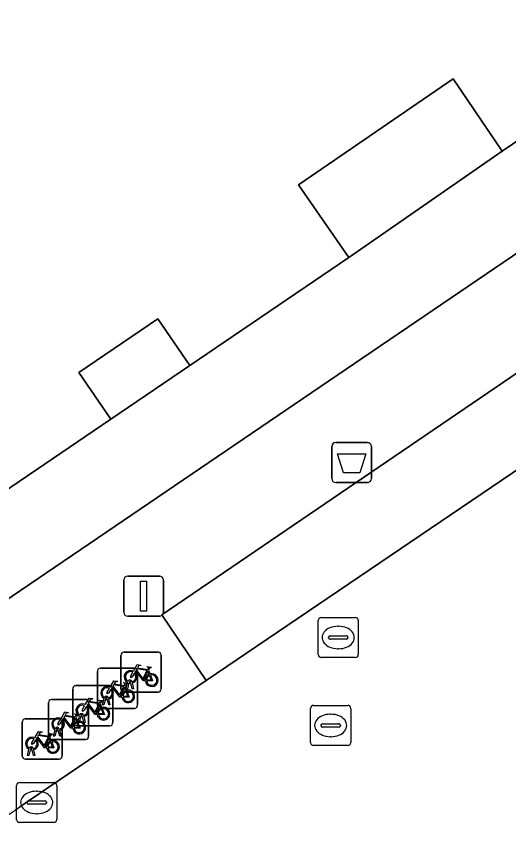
# Model space of a CAD drawing. Extents: x 160030 to 160839, y 385325 to 386450.
# Drawn here: x 160280.79 to 160293.06, y 385987.88 to 386008.65 of the extents above; entities that cross this region are included whole.
import ezdxf

# ---------------------------------------------------------------- set-up
doc = ezdxf.new("R2010")
doc.units = 0
for name, color, linetype in [('IMGEO_Afvalbak', 7, 'Continuous'), ('IMGEO_Fietsenrek', 7, 'Continuous'), ('IMGEO_Kolk', 7, 'Continuous'), ('IMGEO_Lichtmast', 7, 'Continuous'), ('IMGEO_Pand', 7, 'Continuous'), ('IMGEO_Parkeervlak_open', 7, 'Continuous'), ('IMGEO_Rijbaan_lokaal_open', 7, 'Continuous'), ('IMGEO_Rioolput', 7, 'Continuous'), ('IMGEO_Voetpad_open', 7, 'Continuous')]:
    doc.layers.add(name, color=color, linetype=linetype)

msp = doc.modelspace()

# ---------------------------------------------------------------- linework, layer by layer
at = {"layer": 'IMGEO_Afvalbak'}
for p, q in [((160288.754, 385998.028), (160289.544, 385998.028)), ((160289.544, 385998.028), (160288.754, 385998.028)), ((160288.654, 385997.128), (160288.654, 385997.928)), ((160288.654, 385997.928), (160288.654, 385997.128)), ((160289.644, 385997.928), (160289.644, 385997.128)), ((160289.644, 385997.128), (160289.644, 385997.928)), ((160289.544, 385997.028), (160288.754, 385997.028)), ((160288.754, 385997.028), (160289.544, 385997.028))]:
    msp.add_line(p, q, dxfattribs=at)
msp.add_lwpolyline([(160288.797, 385997.742), (160289.501, 385997.742), (160289.352, 385997.272), (160288.946, 385997.272), (160288.797, 385997.742)], dxfattribs=at)
for centre, start, end in [((160288.754, 385997.928), 90, 180), ((160288.754, 385997.928), 90, 180), ((160289.544, 385997.928), 0, 90), ((160289.544, 385997.928), 360, 90), ((160288.754, 385997.128), 180, 270), ((160288.754, 385997.128), 180, 270), ((160289.544, 385997.128), 270, 0), ((160289.544, 385997.128), 270, 0)]:
    msp.add_arc(centre, 0.1, start, end, dxfattribs=at)
at = {"layer": 'IMGEO_Fietsenrek'}
for p, q in [((160283.396, 385991.875), (160283.396, 385992.716)), ((160283.396, 385992.716), (160283.396, 385991.875)), ((160283.471, 385992.8), (160284.312, 385992.8)), ((160284.312, 385992.8), (160283.471, 385992.8)), ((160284.396, 385992.725), (160284.396, 385991.884)), ((160284.396, 385991.884), (160284.396, 385992.725)), ((160282.81, 385991.472), (160282.81, 385992.313)), ((160282.81, 385992.313), (160282.81, 385991.472)), ((160282.885, 385992.397), (160283.726, 385992.397)), ((160283.726, 385992.397), (160282.885, 385992.397)), ((160283.81, 385992.322), (160283.81, 385991.481)), ((160283.81, 385991.481), (160283.81, 385992.322)), ((160284.083, 385992.349), (160284.119, 385992.254)), ((160283.523, 385991.884), (160283.562, 385992.044)), ((160283.592, 385992.032), (160283.557, 385991.884)), ((160283.634, 385992.056), (160283.633, 385992.06)), ((160283.675, 385991.884), (160283.641, 385992.026)), ((160283.665, 385992.067), (160283.666, 385992.06)), ((160283.673, 385992.03), (160283.708, 385991.884)), ((160282.192, 385991.038), (160282.192, 385991.879)), ((160282.192, 385991.879), (160282.192, 385991.038)), ((160282.267, 385991.963), (160283.108, 385991.963)), ((160283.108, 385991.963), (160282.267, 385991.963)), ((160283.192, 385991.888), (160283.192, 385991.047)), ((160283.192, 385991.047), (160283.192, 385991.888)), ((160284.321, 385991.8), (160283.48, 385991.8)), ((160283.48, 385991.8), (160284.321, 385991.8)), ((160283.497, 385991.946), (160283.533, 385991.851)), ((160283.557, 385991.884), (160283.523, 385991.884)), ((160283.708, 385991.884), (160283.675, 385991.884)), ((160281.663, 385991.618), (160282.504, 385991.618)), ((160282.504, 385991.618), (160281.663, 385991.618)), ((160282.937, 385991.481), (160282.976, 385991.641)), ((160283.006, 385991.629), (160282.971, 385991.481)), ((160283.048, 385991.653), (160283.047, 385991.657)), ((160283.089, 385991.481), (160283.055, 385991.623)), ((160283.079, 385991.664), (160283.08, 385991.657)), ((160283.087, 385991.627), (160283.122, 385991.481)), ((160281.588, 385990.693), (160281.588, 385991.534)), ((160281.588, 385991.534), (160281.588, 385990.693)), ((160282.588, 385991.543), (160282.588, 385990.702)), ((160282.588, 385990.702), (160282.588, 385991.543)), ((160282.879, 385991.512), (160282.915, 385991.417)), ((160283.735, 385991.397), (160282.894, 385991.397)), ((160282.894, 385991.397), (160283.735, 385991.397)), ((160282.971, 385991.481), (160282.937, 385991.481)), ((160283.122, 385991.481), (160283.089, 385991.481)), ((160282.275, 385991.167), (160282.311, 385991.072)), ((160282.319, 385991.047), (160282.358, 385991.207)), ((160282.388, 385991.195), (160282.353, 385991.047)), ((160282.43, 385991.219), (160282.429, 385991.223)), ((160282.471, 385991.047), (160282.437, 385991.189)), ((160282.461, 385991.23), (160282.462, 385991.223)), ((160282.469, 385991.193), (160282.504, 385991.047)), ((160280.933, 385990.208), (160280.933, 385991.049)), ((160280.933, 385991.049), (160280.933, 385990.208)), ((160281.008, 385991.133), (160281.849, 385991.133)), ((160281.849, 385991.133), (160281.008, 385991.133)), ((160281.933, 385991.058), (160281.933, 385990.217)), ((160281.933, 385990.217), (160281.933, 385991.058)), ((160283.117, 385990.963), (160282.276, 385990.963)), ((160282.276, 385990.963), (160283.117, 385990.963)), ((160282.353, 385991.047), (160282.319, 385991.047)), ((160282.504, 385991.047), (160282.471, 385991.047)), ((160281.715, 385990.702), (160281.754, 385990.862)), ((160281.784, 385990.85), (160281.749, 385990.702)), ((160281.826, 385990.874), (160281.825, 385990.878)), ((160281.867, 385990.702), (160281.833, 385990.844)), ((160281.857, 385990.885), (160281.858, 385990.878)), ((160281.865, 385990.848), (160281.9, 385990.702)), ((160281.62, 385990.682), (160281.656, 385990.587)), ((160282.513, 385990.618), (160281.672, 385990.618)), ((160281.672, 385990.618), (160282.513, 385990.618)), ((160281.749, 385990.702), (160281.715, 385990.702)), ((160281.9, 385990.702), (160281.867, 385990.702)), ((160281.06, 385990.217), (160281.099, 385990.377)), ((160281.129, 385990.365), (160281.094, 385990.217)), ((160281.171, 385990.389), (160281.17, 385990.393)), ((160281.212, 385990.217), (160281.178, 385990.359)), ((160281.202, 385990.4), (160281.203, 385990.393)), ((160281.21, 385990.363), (160281.245, 385990.217)), ((160281.858, 385990.133), (160281.017, 385990.133)), ((160281.017, 385990.133), (160281.858, 385990.133)), ((160281.094, 385990.217), (160281.06, 385990.217)), ((160281.245, 385990.217), (160281.212, 385990.217))]:
    msp.add_line(p, q, dxfattribs=at)
for points in [[(160283.709, 385992.326), (160283.804, 385992.49), (160283.89, 385992.476), (160283.892, 385992.467), (160283.836, 385992.456), (160283.809, 385992.411), (160284.065, 385992.37)], [(160284.065, 385992.37), (160284.09, 385992.419), (160284.084, 385992.423), (160284.061, 385992.427), (160284.049, 385992.434), (160284.048, 385992.437), (160284.05, 385992.442), (160284.145, 385992.427), (160284.147, 385992.417), (160284.137, 385992.404), (160284.125, 385992.398), (160284.111, 385992.404), (160284.083, 385992.349)], [(160283.73, 385992.274), (160283.678, 385992.184), (160283.638, 385992.159), (160283.639, 385992.206), (160283.694, 385992.3)], [(160284.005, 385992.082), (160283.955, 385992.082), (160283.764, 385992.333), (160283.745, 385992.301)], [(160284.052, 385992.345), (160283.795, 385992.386), (160283.778, 385992.357), (160283.945, 385992.137), (160284.052, 385992.345)], [(160284.1, 385992.247), (160284.07, 385992.324), (160283.961, 385992.106), (160284.004, 385992.106)], [(160284.034, 385992.106), (160284.154, 385992.105), (160284.11, 385992.219)], [(160284.13, 385992.226), (160284.185, 385992.081), (160284.035, 385992.081)], [(160283.123, 385991.923), (160283.218, 385992.087), (160283.304, 385992.073), (160283.306, 385992.064), (160283.25, 385992.053), (160283.223, 385992.008), (160283.479, 385991.967)], [(160283.479, 385991.967), (160283.504, 385992.016), (160283.498, 385992.02), (160283.475, 385992.024), (160283.463, 385992.031), (160283.462, 385992.034), (160283.464, 385992.039), (160283.559, 385992.024), (160283.561, 385992.014), (160283.551, 385992.001), (160283.539, 385991.995), (160283.525, 385992.001), (160283.497, 385991.946)], [(160283.144, 385991.871), (160283.092, 385991.781), (160283.052, 385991.756), (160283.053, 385991.803), (160283.108, 385991.897)], [(160283.419, 385991.679), (160283.369, 385991.679), (160283.178, 385991.93), (160283.159, 385991.898)], [(160283.466, 385991.942), (160283.209, 385991.983), (160283.192, 385991.954), (160283.359, 385991.734), (160283.466, 385991.942)], [(160283.514, 385991.844), (160283.484, 385991.921), (160283.375, 385991.703), (160283.418, 385991.703)], [(160283.448, 385991.703), (160283.568, 385991.702), (160283.524, 385991.816)], [(160283.544, 385991.823), (160283.599, 385991.678), (160283.449, 385991.678)], [(160282.505, 385991.489), (160282.6, 385991.653), (160282.686, 385991.639), (160282.688, 385991.63), (160282.632, 385991.619), (160282.605, 385991.574), (160282.861, 385991.533)], [(160282.861, 385991.533), (160282.886, 385991.582), (160282.88, 385991.586), (160282.857, 385991.59), (160282.845, 385991.597), (160282.844, 385991.6), (160282.846, 385991.605), (160282.941, 385991.59), (160282.943, 385991.58), (160282.933, 385991.567), (160282.921, 385991.561), (160282.907, 385991.567), (160282.879, 385991.512)], [(160282.526, 385991.437), (160282.474, 385991.347), (160282.434, 385991.322), (160282.435, 385991.369), (160282.49, 385991.463)], [(160282.801, 385991.245), (160282.751, 385991.245), (160282.56, 385991.496), (160282.541, 385991.464)], [(160282.848, 385991.508), (160282.591, 385991.549), (160282.574, 385991.52), (160282.741, 385991.3), (160282.848, 385991.508)], [(160282.896, 385991.41), (160282.866, 385991.487), (160282.757, 385991.269), (160282.8, 385991.269)], [(160282.83, 385991.269), (160282.95, 385991.268), (160282.906, 385991.382)], [(160282.926, 385991.389), (160282.981, 385991.244), (160282.831, 385991.244)], [(160281.901, 385991.144), (160281.996, 385991.308), (160282.082, 385991.294), (160282.084, 385991.285), (160282.028, 385991.274), (160282.001, 385991.229), (160282.257, 385991.188)], [(160282.244, 385991.163), (160281.987, 385991.204), (160281.97, 385991.175), (160282.137, 385990.955), (160282.244, 385991.163)], [(160282.257, 385991.188), (160282.282, 385991.237), (160282.276, 385991.241), (160282.253, 385991.245), (160282.241, 385991.252), (160282.24, 385991.255), (160282.242, 385991.26), (160282.337, 385991.245), (160282.339, 385991.235), (160282.329, 385991.222), (160282.317, 385991.216), (160282.303, 385991.222), (160282.275, 385991.167)], [(160281.922, 385991.092), (160281.87, 385991.002), (160281.83, 385990.977), (160281.831, 385991.024), (160281.886, 385991.118)], [(160282.197, 385990.9), (160282.147, 385990.9), (160281.956, 385991.151), (160281.937, 385991.119)], [(160282.292, 385991.065), (160282.262, 385991.142), (160282.153, 385990.924), (160282.196, 385990.924)], [(160282.226, 385990.924), (160282.346, 385990.923), (160282.302, 385991.037)], [(160282.322, 385991.044), (160282.377, 385990.899), (160282.227, 385990.899)], [(160281.246, 385990.659), (160281.341, 385990.823), (160281.427, 385990.809), (160281.429, 385990.8), (160281.373, 385990.789), (160281.346, 385990.744), (160281.602, 385990.703)], [(160281.602, 385990.703), (160281.627, 385990.752), (160281.621, 385990.756), (160281.598, 385990.76), (160281.586, 385990.767), (160281.585, 385990.77), (160281.587, 385990.775), (160281.682, 385990.76), (160281.684, 385990.75), (160281.674, 385990.737), (160281.662, 385990.731), (160281.648, 385990.737), (160281.62, 385990.682)], [(160281.267, 385990.607), (160281.215, 385990.517), (160281.175, 385990.492), (160281.176, 385990.539), (160281.231, 385990.633)], [(160281.542, 385990.415), (160281.492, 385990.415), (160281.301, 385990.666), (160281.282, 385990.634)], [(160281.589, 385990.678), (160281.332, 385990.719), (160281.315, 385990.69), (160281.482, 385990.47), (160281.589, 385990.678)], [(160281.637, 385990.58), (160281.607, 385990.657), (160281.498, 385990.439), (160281.541, 385990.439)], [(160281.571, 385990.439), (160281.691, 385990.438), (160281.647, 385990.552)], [(160281.667, 385990.559), (160281.722, 385990.414), (160281.572, 385990.414)]]:
    msp.add_lwpolyline(points, dxfattribs=at)
for centre, radius, start, end in [((160283.474, 385992.722), 0.0779, 92.4484, 184.2845), ((160283.474, 385992.722), 0.0779, 92.4484, 184.2845), ((160284.318, 385992.722), 0.0779, 2.4484, 94.2845), ((160284.318, 385992.722), 0.0779, 2.4484, 94.2845), ((160282.888, 385992.319), 0.0779, 92.4484, 184.2845), ((160282.888, 385992.319), 0.0779, 92.4484, 184.2845), ((160283.636, 385992.185), 0.159, 62.6766, 242.1369), ((160283.636, 385992.185), 0.129, 63.3192, 238.903), ((160283.636, 385992.185), 0.129, 283.6043, 43.4302), ((160283.636, 385992.185), 0.159, 283.5766, 46.6042), ((160283.732, 385992.319), 0.0779, 2.4484, 94.2845), ((160283.732, 385992.319), 0.0779, 2.4484, 94.2845), ((160284.163, 385992.101), 0.159, 113.3408, 178.3217), ((160284.163, 385992.101), 0.159, 187.0065, 105.7708), ((160284.163, 385992.101), 0.129, 113.923, 177.9556), ((160284.163, 385992.101), 0.129, 188.6715, 104.5883), ((160283.616, 385992.056), 0.0499, 12.8025, 158.6934), ((160283.636, 385992.185), 0.159, 253.9967, 271.7867), ((160283.616, 385992.056), 0.0174, 12.8025, 163.4502), ((160283.636, 385992.185), 0.129, 253.415, 269.0204), ((160282.27, 385991.885), 0.0779, 92.4484, 184.2845), ((160282.27, 385991.885), 0.0779, 92.4484, 184.2845), ((160283.05, 385991.782), 0.159, 62.6766, 242.1369), ((160283.05, 385991.782), 0.129, 63.3192, 238.903), ((160283.05, 385991.782), 0.129, 283.6043, 43.4302), ((160283.05, 385991.782), 0.159, 283.5766, 46.6042), ((160283.114, 385991.885), 0.0779, 2.4484, 94.2845), ((160283.114, 385991.885), 0.0779, 2.4484, 94.2845), ((160283.474, 385991.878), 0.0779, 182.4484, 274.2845), ((160283.474, 385991.878), 0.0779, 182.4484, 274.2845), ((160283.577, 385991.698), 0.159, 113.3408, 178.3217), ((160283.577, 385991.698), 0.159, 187.0065, 105.7708), ((160283.577, 385991.698), 0.129, 113.923, 177.9556), ((160283.577, 385991.698), 0.129, 188.6715, 104.5883), ((160284.318, 385991.878), 0.0779, 272.4484, 4.2845), ((160284.318, 385991.878), 0.0779, 272.4484, 4.2845), ((160281.666, 385991.54), 0.0779, 92.4484, 184.2845), ((160281.666, 385991.54), 0.0779, 92.4484, 184.2845), ((160282.51, 385991.54), 0.0779, 2.4484, 94.2845), ((160282.51, 385991.54), 0.0779, 2.4484, 94.2845), ((160283.03, 385991.653), 0.0499, 12.8025, 158.6934), ((160283.05, 385991.782), 0.159, 253.9967, 271.7867), ((160283.03, 385991.653), 0.0174, 12.8025, 163.4502), ((160283.05, 385991.782), 0.129, 253.415, 269.0204), ((160282.432, 385991.348), 0.159, 62.6766, 242.1369), ((160282.432, 385991.348), 0.129, 63.3192, 238.903), ((160282.432, 385991.348), 0.129, 283.6043, 43.4302), ((160282.432, 385991.348), 0.159, 283.5766, 46.6042), ((160282.959, 385991.264), 0.159, 113.3408, 178.3217), ((160282.959, 385991.264), 0.159, 187.0065, 105.7708), ((160282.888, 385991.475), 0.0779, 182.4484, 274.2845), ((160282.888, 385991.475), 0.0779, 182.4484, 274.2845), ((160282.959, 385991.264), 0.129, 113.923, 177.9556), ((160282.959, 385991.264), 0.129, 188.6715, 104.5883), ((160283.732, 385991.475), 0.0779, 272.4484, 4.2845), ((160283.732, 385991.475), 0.0779, 272.4484, 4.2845), ((160282.412, 385991.219), 0.0499, 12.8025, 158.6934), ((160282.432, 385991.348), 0.159, 253.9967, 271.7867), ((160282.412, 385991.219), 0.0174, 12.8025, 163.4502), ((160282.432, 385991.348), 0.129, 253.415, 269.0204), ((160281.011, 385991.055), 0.0779, 92.4484, 184.2845), ((160281.011, 385991.055), 0.0779, 92.4484, 184.2845), ((160281.828, 385991.003), 0.159, 62.6766, 242.1369), ((160281.828, 385991.003), 0.129, 63.3192, 238.903), ((160281.855, 385991.055), 0.0779, 2.4484, 94.2845), ((160281.855, 385991.055), 0.0779, 2.4484, 94.2845), ((160281.828, 385991.003), 0.129, 283.6043, 43.4302), ((160281.828, 385991.003), 0.159, 283.5766, 46.6042), ((160282.27, 385991.041), 0.0779, 182.4484, 274.2845), ((160282.27, 385991.041), 0.0779, 182.4484, 274.2845), ((160282.355, 385990.919), 0.159, 113.3408, 178.3217), ((160282.355, 385990.919), 0.159, 187.0065, 105.7708), ((160282.355, 385990.919), 0.129, 113.923, 177.9556), ((160282.355, 385990.919), 0.129, 188.6715, 104.5883), ((160283.114, 385991.041), 0.0779, 272.4484, 4.2845), ((160283.114, 385991.041), 0.0779, 272.4484, 4.2845), ((160281.808, 385990.874), 0.0499, 12.8025, 158.6934), ((160281.828, 385991.003), 0.159, 253.9967, 271.7867), ((160281.808, 385990.874), 0.0174, 12.8025, 163.4502), ((160281.828, 385991.003), 0.129, 253.415, 269.0204), ((160281.173, 385990.518), 0.159, 62.6766, 242.1369), ((160281.173, 385990.518), 0.129, 63.3192, 238.903), ((160281.173, 385990.518), 0.129, 283.6043, 43.4302), ((160281.173, 385990.518), 0.159, 283.5766, 46.6042), ((160281.7, 385990.434), 0.159, 113.3408, 178.3217), ((160281.7, 385990.434), 0.159, 187.0065, 105.7708), ((160281.7, 385990.434), 0.129, 113.923, 177.9556), ((160281.7, 385990.434), 0.129, 188.6715, 104.5883), ((160281.666, 385990.696), 0.0779, 182.4484, 274.2845), ((160281.666, 385990.696), 0.0779, 182.4484, 274.2845), ((160282.51, 385990.696), 0.0779, 272.4484, 4.2845), ((160282.51, 385990.696), 0.0779, 272.4484, 4.2845), ((160281.153, 385990.389), 0.0499, 12.8025, 158.6934), ((160281.173, 385990.518), 0.159, 253.9967, 271.7867), ((160281.153, 385990.389), 0.0174, 12.8025, 163.4502), ((160281.173, 385990.518), 0.129, 253.415, 269.0204), ((160281.011, 385990.211), 0.0779, 182.4484, 274.2845), ((160281.011, 385990.211), 0.0779, 182.4484, 274.2845), ((160281.855, 385990.211), 0.0779, 272.4484, 4.2845), ((160281.855, 385990.211), 0.0779, 272.4484, 4.2845)]:
    msp.add_arc(centre, radius, start, end, dxfattribs=at)
at = {"layer": 'IMGEO_Kolk'}
for p, q in [((160280.868, 385989.549), (160281.72, 385989.549)), ((160280.793, 385988.623), (160280.793, 385989.475)), ((160281.281, 385989.329), (160281.306, 385989.329)), ((160281.794, 385989.475), (160281.794, 385988.623)), ((160281.095, 385989.092), (160281.493, 385989.092)), ((160281.052, 385989.043), (160281.052, 385989.055)), ((160281.49, 385989.006), (160281.092, 385989.006)), ((160281.536, 385989.055), (160281.536, 385989.043)), ((160281.304, 385988.769), (160281.279, 385988.769)), ((160281.72, 385988.549), (160280.868, 385988.549))]:
    msp.add_line(p, q, dxfattribs=at)
for points in [[(160280.868, 385989.549), (160281.72, 385989.549)], [(160280.793, 385988.623), (160280.793, 385989.475)], [(160281.794, 385989.475), (160281.794, 385988.623)], [(160281.72, 385988.549), (160280.868, 385988.549)]]:
    msp.add_lwpolyline(points, dxfattribs=at)
for centre, radius, start, end in [((160280.87, 385989.473), 0.0765, 91.552, 178.448), ((160280.87, 385989.473), 0.0765, 91.552, 178.448), ((160281.718, 385989.473), 0.0765, 1.552, 88.448), ((160281.718, 385989.473), 0.0765, 1.552, 88.448), ((160281.092, 385989.052), 0.0403, 85.8775, 175.7526), ((160281.497, 385989.054), 0.0386, 1.7309, 96.639), ((160281.089, 385989.042), 0.0366, 178.938, 274.7102), ((160281.493, 385989.049), 0.043, 264.8664, 352.4533), ((160280.87, 385988.625), 0.0765, 181.552, 268.448), ((160280.87, 385988.625), 0.0765, 181.552, 268.448), ((160281.718, 385988.625), 0.0765, 271.552, 358.448), ((160281.718, 385988.625), 0.0765, 271.552, 358.448)]:
    msp.add_arc(centre, radius, start, end, dxfattribs=at)
for centre, major_axis, ratio, start_param, end_param in [((160281.28, 385989.049), (-0.387, 0.002), 0.722429, 4.712389, 7.853982), ((160281.305, 385989.049), (-0.39, 0.002), 0.717154, 1.570796, 4.712389)]:
    msp.add_ellipse(centre, major_axis=major_axis, ratio=ratio, start_param=start_param, end_param=end_param, dxfattribs=at)
at = {"layer": 'IMGEO_Lichtmast'}
for p, q in [((160283.565, 385994.695), (160284.355, 385994.695)), ((160284.355, 385994.695), (160283.565, 385994.695)), ((160283.465, 385993.795), (160283.465, 385994.595)), ((160283.465, 385994.595), (160283.465, 385993.795)), ((160284.455, 385994.595), (160284.455, 385993.795)), ((160284.455, 385993.795), (160284.455, 385994.595)), ((160284.355, 385993.695), (160283.565, 385993.695)), ((160283.565, 385993.695), (160284.355, 385993.695))]:
    msp.add_line(p, q, dxfattribs=at)
msp.add_lwpolyline([(160283.885, 385994.57), (160284.035, 385994.57), (160284.035, 385993.82), (160283.885, 385993.82), (160283.885, 385994.57)], dxfattribs=at)
for centre, start, end in [((160283.565, 385994.595), 90, 180), ((160283.565, 385994.595), 90, 180), ((160284.355, 385994.595), 0, 90), ((160284.355, 385994.595), 360, 90), ((160283.565, 385993.795), 180, 270), ((160283.565, 385993.795), 180, 270), ((160284.355, 385993.795), 270, 0), ((160284.355, 385993.795), 270, 0)]:
    msp.add_arc(centre, 0.1, start, end, dxfattribs=at)
at = {"layer": 'IMGEO_Pand'}
msp.add_lwpolyline([(160265.499, 386011.79), (160270.054, 386005.085), (160270.712, 386004.117), (160269.156, 386003.059), (160271.594, 385999.497), (160275.675, 385993.536), (160283.142, 385998.607), (160282.347, 385999.777), (160284.318, 386001.117), (160285.113, 385999.947), (160289.078, 386002.642), (160287.824, 386004.46), (160291.682, 386007.1), (160292.906, 386005.297), (160299.306, 386009.642)], dxfattribs=at)
at = {"layer": 'IMGEO_Parkeervlak_open'}
msp.add_lwpolyline([(160295.447, 385998.822), (160294.292, 386000.458), (160284.414, 385993.732), (160285.522, 385992.092)], close=True, dxfattribs=at)
at = {"layer": 'IMGEO_Rijbaan_lokaal_open'}
msp.add_lwpolyline([(160342.542, 386030.224), (160342.374, 386030.107), (160336.508, 386026.434), (160326.919, 386020.186), (160321.966, 386016.821), (160316.138, 386012.864), (160306.155, 386006.102), (160295.447, 385998.822), (160285.522, 385992.092), (160280.876, 385988.938)], dxfattribs=at)
msp.add_arc((160277.546, 385993.65), 5.77, 213.0284, 305.2515, dxfattribs=at)
at = {"layer": 'IMGEO_Rioolput'}
for p, q in [((160288.39, 385993.664), (160289.242, 385993.664)), ((160288.315, 385992.738), (160288.315, 385993.59)), ((160289.316, 385993.59), (160289.316, 385992.738)), ((160288.803, 385993.444), (160288.828, 385993.444)), ((160288.574, 385993.158), (160288.574, 385993.17)), ((160289.012, 385993.121), (160288.614, 385993.121)), ((160288.617, 385993.207), (160289.015, 385993.207)), ((160289.058, 385993.17), (160289.058, 385993.158)), ((160288.826, 385992.884), (160288.801, 385992.884)), ((160289.242, 385992.664), (160288.39, 385992.664)), ((160288.127, 385990.544), (160288.127, 385991.396)), ((160288.202, 385991.47), (160289.054, 385991.47)), ((160289.128, 385991.396), (160289.128, 385990.544)), ((160288.615, 385991.25), (160288.64, 385991.25)), ((160288.386, 385990.964), (160288.386, 385990.976)), ((160288.429, 385991.013), (160288.827, 385991.013)), ((160288.87, 385990.976), (160288.87, 385990.964)), ((160288.824, 385990.927), (160288.426, 385990.927)), ((160288.638, 385990.69), (160288.613, 385990.69)), ((160289.054, 385990.47), (160288.202, 385990.47))]:
    msp.add_line(p, q, dxfattribs=at)
for points in [[(160288.39, 385993.664), (160289.242, 385993.664)], [(160288.315, 385992.738), (160288.315, 385993.59)], [(160289.316, 385993.59), (160289.316, 385992.738)], [(160289.242, 385992.664), (160288.39, 385992.664)], [(160288.127, 385990.544), (160288.127, 385991.396)], [(160288.202, 385991.47), (160289.054, 385991.47)], [(160289.128, 385991.396), (160289.128, 385990.544)], [(160289.054, 385990.47), (160288.202, 385990.47)]]:
    msp.add_lwpolyline(points, dxfattribs=at)
for centre, radius, start, end in [((160288.392, 385993.588), 0.0765, 91.552, 178.448), ((160288.392, 385993.588), 0.0765, 91.552, 178.448), ((160289.24, 385993.588), 0.0765, 1.552, 88.448), ((160289.24, 385993.588), 0.0765, 1.552, 88.448), ((160288.614, 385993.167), 0.0403, 85.8775, 175.7526), ((160288.611, 385993.157), 0.0366, 178.938, 274.7102), ((160289.015, 385993.164), 0.043, 264.8664, 352.4533), ((160289.019, 385993.169), 0.0386, 1.7309, 96.639), ((160288.392, 385992.74), 0.0765, 181.552, 268.448), ((160288.392, 385992.74), 0.0765, 181.552, 268.448), ((160289.24, 385992.74), 0.0765, 271.552, 358.448), ((160289.24, 385992.74), 0.0765, 271.552, 358.448), ((160288.204, 385991.394), 0.0765, 91.552, 178.448), ((160288.204, 385991.394), 0.0765, 91.552, 178.448), ((160289.052, 385991.394), 0.0765, 1.552, 88.448), ((160289.052, 385991.394), 0.0765, 1.552, 88.448), ((160288.426, 385990.973), 0.0403, 85.8775, 175.7526), ((160288.423, 385990.963), 0.0366, 178.938, 274.7102), ((160288.827, 385990.97), 0.043, 264.8664, 352.4533), ((160288.831, 385990.975), 0.0386, 1.7309, 96.639), ((160288.204, 385990.546), 0.0765, 181.552, 268.448), ((160288.204, 385990.546), 0.0765, 181.552, 268.448), ((160289.052, 385990.546), 0.0765, 271.552, 358.448), ((160289.052, 385990.546), 0.0765, 271.552, 358.448)]:
    msp.add_arc(centre, radius, start, end, dxfattribs=at)
for centre, major_axis, ratio, start_param, end_param in [((160288.802, 385993.164), (-0.387, 0.002), 0.722429, 4.712389, 7.853982), ((160288.827, 385993.164), (-0.39, 0.002), 0.717154, 1.570796, 4.712389), ((160288.614, 385990.97), (-0.387, 0.002), 0.722429, 4.712389, 7.853982), ((160288.639, 385990.97), (-0.39, 0.002), 0.717154, 1.570796, 4.712389)]:
    msp.add_ellipse(centre, major_axis=major_axis, ratio=ratio, start_param=start_param, end_param=end_param, dxfattribs=at)
at = {"layer": 'IMGEO_Voetpad_open'}
for points in [[(160345.233, 386040.526), (160343.316, 386039.594), (160344.638, 386037.648), (160289.221, 386000), (160275.764, 385990.858), (160274.499, 385992.721), (160272.127, 385991.391), (160272.708, 385990.505)], [(160299.306, 386009.642), (160292.906, 386005.297), (160289.078, 386002.642), (160285.113, 385999.947), (160283.142, 385998.607), (160275.675, 385993.536), (160271.594, 385999.497), (160269.156, 386003.059), (160270.712, 386004.117), (160270.054, 386005.085), (160267.348, 386003.247), (160269.554, 386000), (160274.499, 385992.721), (160275.764, 385990.858), (160289.221, 386000), (160344.638, 386037.648)], [(160280.876, 385988.938), (160285.522, 385992.092), (160284.414, 385993.732), (160294.292, 386000.458), (160295.447, 385998.822), (160306.155, 386006.102), (160305.018, 386007.729), (160315.025, 386014.503)]]:
    msp.add_lwpolyline(points, dxfattribs=at)
for points in [[(160292.906, 386005.297), (160291.682, 386007.1), (160287.824, 386004.46), (160289.078, 386002.642)], [(160285.113, 385999.947), (160284.318, 386001.117), (160282.347, 385999.777), (160283.142, 385998.607)]]:
    msp.add_lwpolyline(points, close=True, dxfattribs=at)
msp.add_arc((160277.546, 385993.65), 5.77, 213.0284, 305.2515, dxfattribs=at)

doc.saveas('drawing.dxf')
